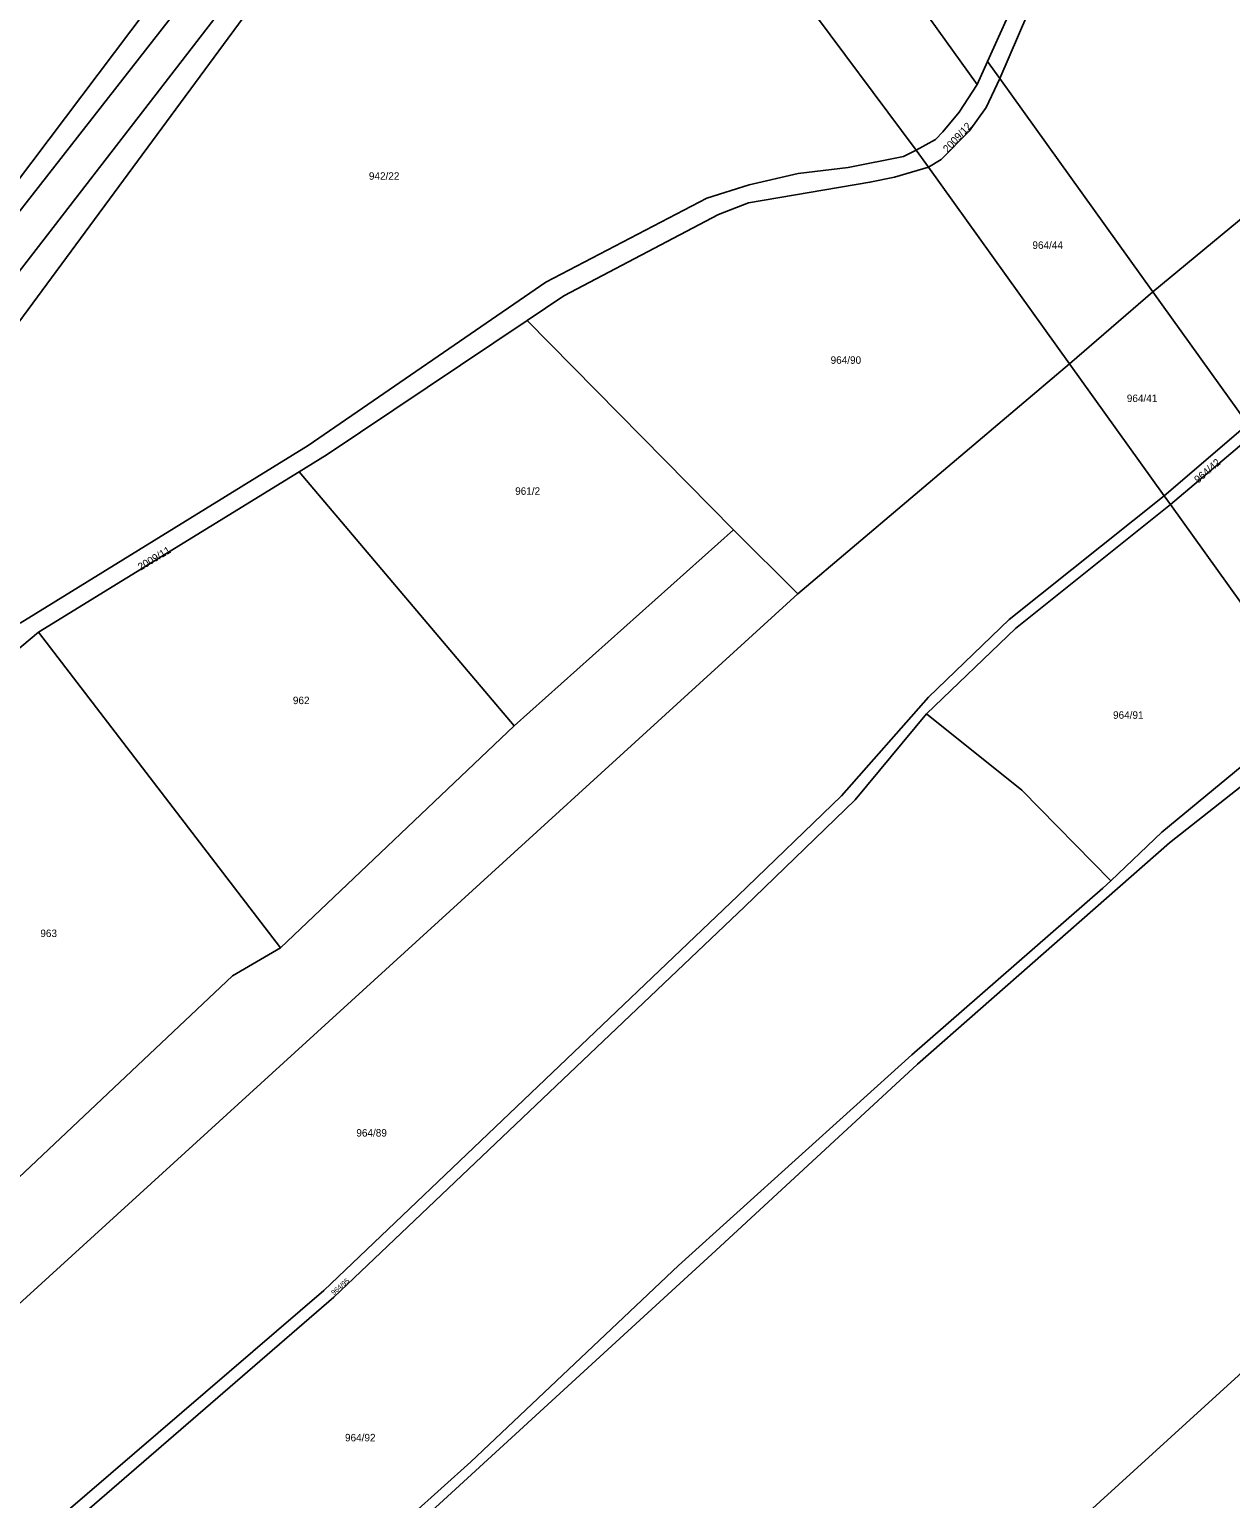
# Model space of a CAD drawing. Extents: x -679220 to -673243, y -1075091 to -1066557.
# Drawn here: x -675833.3 to -675559.7, y -1070068.5 to -1069733.8 of the extents above; entities that cross this region are included whole.
import ezdxf

# ---------------------------------------------------------------- set-up
doc = ezdxf.new("R2010")
doc.units = 0
doc.layers.add('Hranice parcel', color=7, linetype='Continuous')
doc.layers.add('Parcelní čísla', color=7, linetype='Continuous')

msp = doc.modelspace()

# ---------------------------------------------------------------- linework, layer by layer
at = {"layer": 'Hranice parcel'}
for p, q in [((-675699.58, -1069631.78), (-675617.44, -1069746.31)), ((-675631.33, -1069761.26), (-675716.92, -1069646.26)), ((-675617.44, -1069746.31), (-675615.07, -1069741.04)), ((-675615.07, -1069741.04), (-675612.27, -1069744.94)), ((-675612.27, -1069744.94), (-675577.41, -1069793.55)), ((-675628.52, -1069765.17), (-675631.33, -1069761.26)), ((-675596.39, -1069809.98), (-675628.52, -1069765.17)), ((-675577.41, -1069793.55), (-675596.39, -1069809.98)), ((-675577.41, -1069793.55), (-675555.77, -1069823.71)), ((-675672.93, -1069847.79), (-675719.93, -1069800.08)), ((-675596.39, -1069809.98), (-675658.23, -1069862.37)), ((-675574.82, -1069840.05), (-675596.39, -1069809.98)), ((-675574.82, -1069840.05), (-675555.77, -1069823.71)), ((-675573.4, -1069842.03), (-675554.27, -1069825.81)), ((-675831.22, -1069871.09), (-675771.88, -1069834.54)), ((-675771.88, -1069834.54), (-675722.87, -1069892.41)), ((-675573.4, -1069842.03), (-675574.82, -1069840.05)), ((-675540.53, -1069887.87), (-675573.4, -1069842.03)), ((-675672.93, -1069847.79), (-675722.87, -1069892.41)), ((-675658.23, -1069862.37), (-675672.93, -1069847.79)), ((-675893.67, -1069923.41), (-675831.22, -1069871.09)), ((-675831.22, -1069871.09), (-675776.11, -1069943.02)), ((-675722.87, -1069892.41), (-675776.11, -1069943.02))]:
    msp.add_line(p, q, dxfattribs=at)
for points in [[(-675577.41, -1069793.55), (-675513.38, -1069740.61), (-675438.43, -1069681.55), (-675423.15, -1069696.73), (-675307.8, -1069614.74)], [(-675717.82, -1069645.05), (-675741.39, -1069660.86), (-675748.35, -1069676.94), (-675762.53, -1069688.49), (-675779.47, -1069716.06), (-675842.4, -1069797.54), (-675859.77, -1069811.19), (-675862.53, -1069814.43), (-675869.56, -1069827.39)], [(-675716.92, -1069646.26), (-675782.45, -1069728.27), (-675851.09, -1069821.24), (-675862.51, -1069834.12)], [(-675470.26, -1069646.77), (-675538.63, -1069669.95), (-675561.18, -1069682.64), (-675584.32, -1069698.28), (-675595.24, -1069711.25), (-675603.73, -1069725.16), (-675612.27, -1069744.94)], [(-675565.38, -1069679.68), (-675586.87, -1069694.73), (-675590.3, -1069697.33), (-675596.87, -1069706.69), (-675604.94, -1069718.64), (-675615.07, -1069741.04)], [(-675840.23, -1069773.85), (-675798.8, -1069718.93), (-675772.74, -1069687.63)], [(-675837.78, -1069778.14), (-675787.56, -1069713.71), (-675772.74, -1069687.63)], [(-675612.27, -1069744.94), (-675615.38, -1069751.55), (-675619.23, -1069756.95), (-675625.65, -1069763.37), (-675628.52, -1069765.17)], [(-675631.33, -1069761.26), (-675626.93, -1069758.81), (-675625.23, -1069757.07), (-675621.54, -1069752.58), (-675617.44, -1069746.31)], [(-675631.33, -1069761.26), (-675634.2, -1069762.68), (-675646.78, -1069765.19), (-675658.19, -1069766.56), (-675669.32, -1069769.18), (-675678.98, -1069772.2), (-675715.64, -1069791.37), (-675769.81, -1069828.53), (-675835.35, -1069869.05)], [(-675719.93, -1069800.08), (-675711.53, -1069794.44), (-675676.3, -1069775.93), (-675669.52, -1069773.24), (-675641.85, -1069768.6), (-675636.24, -1069767.43), (-675628.52, -1069765.17)], [(-675771.88, -1069834.54), (-675765.45, -1069830.58), (-675719.93, -1069800.08)], [(-675879.46, -1070118.41), (-675766.25, -1070021.08), (-675671.94, -1069931.16), (-675648.33, -1069908.36), (-675628.47, -1069885.88), (-675610.11, -1069868.24), (-675574.82, -1069840.05)], [(-675573.4, -1069842.03), (-675608.66, -1069870.26), (-675628.96, -1069889.69)], [(-675905, -1070088.77), (-675866.71, -1070052.45), (-675762.53, -1069957.43), (-675658.23, -1069862.37)], [(-675540.53, -1069887.87), (-675575.38, -1069916.67), (-675586.98, -1069927.72)], [(-675628.96, -1069889.69), (-675645.2, -1069909.3), (-675670.39, -1069933.68), (-675763.98, -1070022.64), (-675877.51, -1070120.83), (-675946.88, -1070180.33), (-675975.65, -1070203.46)], [(-675538.19, -1069891.12), (-675573.64, -1069919.1), (-675631.03, -1069969.49), (-675676.95, -1070012.01), (-675762.65, -1070090.6), (-675848.26, -1070168.99), (-675899.11, -1070214.87), (-675940, -1070251.13), (-675954.92, -1070261.4)], [(-675628.96, -1069889.69), (-675607.25, -1069907.1), (-675586.98, -1069927.72)], [(-675586.98, -1069927.72), (-675588.79, -1069929.44), (-675632.28, -1069967.41), (-675685.46, -1070015.37), (-675732.71, -1070060.1), (-675773.29, -1070096.59), (-675850.28, -1070166.64), (-675901.03, -1070212.58), (-675942, -1070248.77)], [(-675776.11, -1069943.02), (-675787.02, -1069949.36), (-675880.39, -1070037.48)], [(-675774.63, -1070249.66), (-675727.69, -1070203.97), (-675597.1, -1070076.12), (-675506.79, -1069993.92)]]:
    msp.add_lwpolyline(points, dxfattribs=at)

# ---------------------------------------------------------------- texts
at = {"layer": 'Parcelní čísla'}
for s, height, rotation, p in [('2009/12', 1.7, 47, (-675624.15, -1069761.94)), ('964/42', 1.7, 41, (-675567.09, -1069837.25)), ('2009/11', 1.7, 31, (-675807.96, -1069857.12)), ('964/95', 1.14, 41, (-675763.94, -1070022.2))]:
    msp.add_text(s, height=height, rotation=rotation, dxfattribs=at).set_placement(p)
for s, p in [('942/22', (-675755.96, -1069768.01)), ('964/44', (-675604.84, -1069783.76)), ('964/90', (-675650.8, -1069809.95)), ('964/41', (-675583.34, -1069818.66)), ('961/2', (-675722.65, -1069839.79)), ('962', (-675773.27, -1069887.49)), ('964/91', (-675586.48, -1069890.83)), ('963', (-675830.79, -1069940.56)), ('964/89', (-675758.82, -1069986.02)), ('964/92', (-675761.4, -1070055.46))]:
    msp.add_text(s, height=1.7, dxfattribs=at).set_placement(p)

doc.saveas('drawing.dxf')
